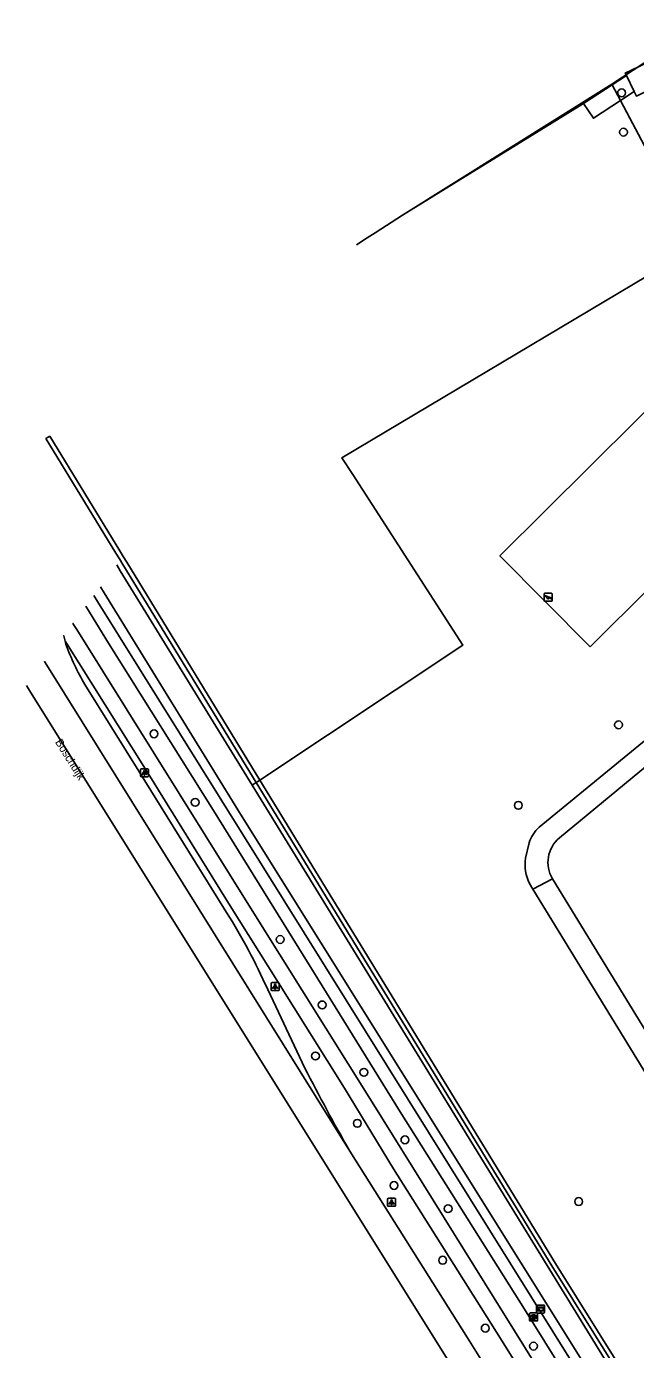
# Model space of a CAD drawing. Extents: x 159353 to 160616, y 385893 to 387321.
# Drawn here: x 159353.2 to 159429.3, y 386305.6 to 386470.9 of the extents above; entities that cross this region are included whole.
import ezdxf

# ---------------------------------------------------------------- set-up
doc = ezdxf.new("R2010")
doc.units = 0
for name, color, linetype in [('IMGEO_Berm_groen', 7, 'Continuous'), ('IMGEO_Boom', 7, 'Continuous'), ('IMGEO_Brandkraan', 7, 'Continuous'), ('IMGEO_Fietspad_gesloten', 7, 'Continuous'), ('IMGEO_Groenvoorziening', 7, 'Continuous'), ('IMGEO_Haag', 7, 'Continuous'), ('IMGEO_Hek', 7, 'Continuous'), ('IMGEO_Lichtpunt', 7, 'Continuous'), ('IMGEO_Openbare_ruimte_label', 7, 'Continuous'), ('IMGEO_Pand', 7, 'Continuous'), ('IMGEO_Rijbaan_lokaal_gesloten', 7, 'Continuous'), ('IMGEO_Rijbaan_regionaal_gesloten', 7, 'Continuous'), ('IMGEO_Speelvoorziening', 7, 'Continuous'), ('IMGEO_Verklikker', 7, 'Continuous'), ('IMGEO_Voetpad_halfverhard', 7, 'Continuous'), ('IMGEO_Voetpad_open', 7, 'Continuous'), ('IMGEO_Waterloop', 7, 'Continuous')]:
    doc.layers.add(name, color=color, linetype=linetype)

msp = doc.modelspace()

# ---------------------------------------------------------------- linework, layer by layer
at = {"layer": 'IMGEO_Berm_groen'}
msp.add_lwpolyline([(159381.38, 386376.13), (159381.9, 386376.48)], dxfattribs=at)
at = {"layer": 'IMGEO_Boom'}
for centre in [(159427.56, 386462.66), (159427.79, 386457.74), (159427.18, 386383.69), (159369.12, 386382.57), (159374.27, 386374.01), (159414.66, 386373.63), (159384.89, 386356.87), (159390.14, 386348.69), (159389.3, 386342.31), (159395.35, 386340.27), (159394.53, 386333.9), (159400.48, 386331.83), (159399.12, 386326.13), (159422.19, 386324.12), (159405.88, 386323.24), (159405.19, 386316.79), (159410.52, 386308.3), (159416.55, 386306.06)]:
    msp.add_circle(centre, 0.489, dxfattribs=at)
at = {"layer": 'IMGEO_Brandkraan'}
for p, q in [((159416.06, 386309.27), (159416.06, 386310.12)), ((159416.13, 386310.2), (159416.99, 386310.2)), ((159416.57, 386309.42), (159416.54, 386309.42)), ((159416.55, 386309.98), (159416.57, 386309.98)), ((159417.06, 386310.12), (159417.06, 386309.27)), ((159416.99, 386309.2), (159416.13, 386309.2))]:
    msp.add_line(p, q, dxfattribs=at)
for points in [[(159416.06, 386309.27), (159416.06, 386310.12)], [(159416.13, 386310.2), (159416.99, 386310.2)], [(159416.41, 386309.9), (159416.41, 386309.5), (159416.62, 386309.5)], [(159416.64, 386309.9), (159416.41, 386309.9)], [(159416.58, 386309.82), (159416.53, 386309.82), (159416.53, 386309.74)], [(159416.53, 386309.74), (159416.58, 386309.74)], [(159416.59, 386309.66), (159416.53, 386309.66), (159416.53, 386309.58)], [(159416.53, 386309.58), (159416.59, 386309.58)], [(159417.06, 386310.12), (159417.06, 386309.27)], [(159416.99, 386309.2), (159416.13, 386309.2)]]:
    msp.add_lwpolyline(points, dxfattribs=at)
for centre, radius, start, end in [((159416.13, 386310.12), 0.0765, 91.552, 178.448), ((159416.13, 386310.12), 0.0765, 91.552, 178.448), ((159416.59, 386309.78), 0.0379, 267.8285, 90.9355), ((159416.59, 386309.62), 0.0404, 269.8759, 90.5077), ((159416.62, 386309.75), 0.251, 268.6676, 293.5347), ((159416.64, 386309.75), 0.145, 59.4692, 91.5367), ((159416.67, 386309.8), 0.0922, 285.5137, 58.1501), ((159416.67, 386309.61), 0.105, 301.3115, 78.989), ((159416.98, 386310.12), 0.0765, 1.552, 88.448), ((159416.98, 386310.12), 0.0765, 1.552, 88.448), ((159416.13, 386309.27), 0.0765, 181.552, 268.448), ((159416.13, 386309.27), 0.0765, 181.552, 268.448), ((159416.98, 386309.27), 0.0765, 271.552, 358.448), ((159416.98, 386309.27), 0.0765, 271.552, 358.448)]:
    msp.add_arc(centre, radius, start, end, dxfattribs=at)
for centre, major_axis, ratio, start_param, end_param in [((159416.55, 386309.7), (-0.387, 0.002), 0.722429, 4.712389, 7.853982), ((159416.57, 386309.7), (-0.39, 0.002), 0.717154, 1.570796, 4.712389)]:
    msp.add_ellipse(centre, major_axis=major_axis, ratio=ratio, start_param=start_param, end_param=end_param, dxfattribs=at)
at = {"layer": 'IMGEO_Fietspad_gesloten'}
for points in [[(159358.99, 386396.36), (159358.99, 386396.36), (159359.47, 386395.6), (159381.82, 386359.81), (159396.4, 386336.53), (159416.71, 386303.89), (159434.51, 386275.36), (159450.36, 386250), (159490.6, 386185.49), (159500, 386170.46), (159500.34, 386169.92), (159512.48, 386150.41), (159515.06, 386146.3), (159542.86, 386101.02), (159544.68, 386098.28)], [(159358.03, 386394.16), (159358.2, 386393.89), (159367.83, 386378.48), (159378.65, 386361.09), (159384.46, 386351.78), (159392.91, 386338.29), (159399.07, 386328.22), (159412.41, 386307.01), (159439.62, 386263.49), (159448.04, 386250), (159448.58, 386249.13)]]:
    msp.add_lwpolyline(points, dxfattribs=at)
at = {"layer": 'IMGEO_Groenvoorziening'}
for points in [[(159437.12, 386443.39), (159427.42, 386461.69)], [(159394.41, 386443.65), (159395.78, 386444.53), (159396.77, 386445.16), (159400.18, 386447.35), (159422.81, 386461.34)], [(159382.35, 386376.78), (159407.7, 386393.63), (159393.96, 386414.95), (159392.61, 386417.05), (159436.24, 386443.04), (159437.12, 386443.39)], [(159423.63, 386393.45), (159412.35, 386404.8), (159435.03, 386427.33), (159446.3, 386415.98), (159423.63, 386393.45)]]:
    msp.add_lwpolyline(points, dxfattribs=at)
at = {"layer": 'IMGEO_Haag'}
for points in [[(159355.61, 386419.48), (159355.9, 386419.65), (159356.08, 386419.76)], [(159355.61, 386419.48), (159364.37, 386405.15), (159364.8, 386404.45), (159365.24, 386403.72), (159381.9, 386376.48)], [(159356.08, 386419.76), (159364.84, 386405.43), (159365.27, 386404.73), (159365.71, 386404.01), (159382.35, 386376.78)], [(159381.9, 386376.48), (159382.19, 386376.67), (159382.35, 386376.78)], [(159381.9, 386376.48), (159382.19, 386376.67), (159382.35, 386376.78)], [(159381.9, 386376.48), (159418.82, 386316.09), (159457.6, 386254), (159460.27, 386249.71), (159499.53, 386186.19), (159520.51, 386153.03)], [(159382.35, 386376.78), (159419.28, 386316.38), (159458.06, 386254.29), (159460.74, 386250), (159500, 386186.48), (159520.96, 386153.34), (159520.51, 386153.03)]]:
    msp.add_lwpolyline(points, dxfattribs=at)
at = {"layer": 'IMGEO_Hek'}
for points in [[(159466.44, 386489.25), (159465.5, 386489.48), (159426.33, 386463.73)], [(159395.78, 386444.53), (159396.77, 386445.16), (159400.18, 386447.35), (159426.33, 386463.73)], [(159426.33, 386463.73), (159437.12, 386443.39)], [(159393.96, 386414.95), (159392.61, 386417.05), (159436.24, 386443.04), (159437.12, 386443.39)], [(159394.41, 386443.65), (159395.78, 386444.53)]]:
    msp.add_lwpolyline(points, dxfattribs=at)
at = {"layer": 'IMGEO_Lichtpunt'}
for p, q in [((159367.43, 386378.1), (159367.43, 386377.29)), ((159367.43, 386378.1), (159367.43, 386377.29)), ((159368.33, 386378.19), (159367.52, 386378.19)), ((159368.33, 386378.19), (159367.52, 386378.19)), ((159367.52, 386377.19), (159368.33, 386377.19)), ((159367.52, 386377.19), (159368.33, 386377.19)), ((159368.43, 386377.29), (159368.43, 386378.1)), ((159368.43, 386377.29), (159368.43, 386378.1)), ((159383.76, 386351.38), (159383.76, 386350.58)), ((159383.76, 386351.38), (159383.76, 386350.58)), ((159384.66, 386351.48), (159383.86, 386351.48)), ((159384.66, 386351.48), (159383.86, 386351.48)), ((159384.76, 386350.58), (159384.76, 386351.38)), ((159384.76, 386350.58), (159384.76, 386351.38)), ((159383.86, 386350.48), (159384.66, 386350.48)), ((159383.86, 386350.48), (159384.66, 386350.48)), ((159398.31, 386324.43), (159398.31, 386323.63)), ((159398.31, 386324.43), (159398.31, 386323.63)), ((159399.22, 386324.53), (159398.41, 386324.53)), ((159399.22, 386324.53), (159398.41, 386324.53)), ((159399.31, 386323.63), (159399.31, 386324.43)), ((159399.31, 386323.63), (159399.31, 386324.43)), ((159398.41, 386323.53), (159399.22, 386323.53)), ((159398.41, 386323.53), (159399.22, 386323.53))]:
    msp.add_line(p, q, dxfattribs=at)
for points in [[(159367.8, 386377.76), (159367.84, 386377.73), (159367.66, 386377.47), (159367.62, 386377.5), (159367.8, 386377.76)], [(159367.91, 386377.71), (159367.95, 386377.71), (159367.95, 386377.39), (159367.91, 386377.39), (159367.91, 386377.71)], [(159368.02, 386377.73), (159368.05, 386377.76), (159368.24, 386377.5), (159368.2, 386377.47), (159368.02, 386377.73)], [(159384.14, 386351.05), (159384.17, 386351.02), (159383.99, 386350.76), (159383.95, 386350.78), (159384.14, 386351.05)], [(159384.24, 386351), (159384.28, 386351), (159384.28, 386350.68), (159384.24, 386350.68), (159384.24, 386351)], [(159384.35, 386351.02), (159384.39, 386351.05), (159384.57, 386350.78), (159384.53, 386350.76), (159384.35, 386351.02)], [(159398.69, 386324.1), (159398.73, 386324.07), (159398.54, 386323.81), (159398.5, 386323.83), (159398.69, 386324.1)], [(159398.79, 386324.05), (159398.84, 386324.05), (159398.84, 386323.73), (159398.79, 386323.73), (159398.79, 386324.05)], [(159398.9, 386324.07), (159398.94, 386324.1), (159399.12, 386323.83), (159399.09, 386323.81), (159398.9, 386324.07)]]:
    msp.add_lwpolyline(points, dxfattribs=at)
for centre in [(159367.93, 386377.89), (159384.26, 386351.18), (159398.81, 386324.23)]:
    msp.add_circle(centre, 0.0994, dxfattribs=at)
for centre, start, end in [((159367.52, 386378.1), 90, 180), ((159367.52, 386378.1), 90, 180), ((159367.52, 386377.29), 180, 270), ((159367.52, 386377.29), 180, 270), ((159368.33, 386378.1), 0, 90), ((159368.33, 386378.1), 0, 90), ((159368.33, 386377.29), 270, 0), ((159368.33, 386377.29), 270, 360), ((159383.86, 386351.38), 90, 180), ((159383.86, 386351.38), 90, 180), ((159384.66, 386351.38), 0, 90), ((159384.66, 386351.38), 0, 90), ((159383.86, 386350.58), 180, 270), ((159383.86, 386350.58), 180, 270), ((159384.66, 386350.58), 270, 0), ((159384.66, 386350.58), 270, 360), ((159398.41, 386324.43), 90, 180), ((159398.41, 386324.43), 90, 180), ((159399.22, 386324.43), 0, 90), ((159399.22, 386324.43), 0, 90), ((159398.41, 386323.63), 180, 270), ((159398.41, 386323.63), 180, 270), ((159399.22, 386323.63), 270, 0), ((159399.22, 386323.63), 270, 360)]:
    msp.add_arc(centre, 0.0946, start, end, dxfattribs=at)
at = {"layer": 'IMGEO_Pand'}
for points in [[(159429.15, 386462.82), (159429.42, 386462.26), (159439.27, 386467.09), (159437.87, 386469.95), (159429.66, 386465.92)], [(159422.81, 386461.34), (159428.16, 386464.84)], [(159428.16, 386464.84), (159428.02, 386465.12), (159429.66, 386465.92)], [(159429.15, 386462.82), (159428.16, 386464.84)], [(159427.42, 386461.69), (159424.03, 386459.48), (159422.81, 386461.34)], [(159427.42, 386461.69), (159429.15, 386462.82)]]:
    msp.add_lwpolyline(points, dxfattribs=at)
at = {"layer": 'IMGEO_Rijbaan_lokaal_gesloten'}
for points in [[(159357.83, 386394.81), (159357.83, 386394.81), (159358.03, 386394.16)], [(159358.11, 386393.77), (159358.07, 386393.97), (159358.03, 386394.16)], [(159377.83, 386360.79), (159367.22, 386377.89), (159360.49, 386388.72)], [(159387.99, 386340.8), (159383.01, 386351.31)]]:
    msp.add_lwpolyline(points, dxfattribs=at)
for centre, radius, start, end in [((159386, 386403.81), 29.64, 199.8072, 210.6147), ((159319.06, 386322.54), 70.12, 24.2177, 33.0574), ((159598.2, 386447.54), 235.76, 206.9196, 209.7827)]:
    msp.add_arc(centre, radius, start, end, dxfattribs=at)
at = {"layer": 'IMGEO_Rijbaan_regionaal_gesloten'}
for points in [[(159355.43, 386391.6), (159355.43, 386391.6), (159355.92, 386390.82), (159393.58, 386330.43)], [(159507.22, 386141.68), (159422.73, 386277.36), (159353.68, 386387.79), (159353.18, 386388.59), (159353.18, 386388.59)], [(159426.43, 386278.09), (159423.3, 386283.12), (159408.31, 386307.1), (159393.58, 386330.43)]]:
    msp.add_lwpolyline(points, dxfattribs=at)
at = {"layer": 'IMGEO_Speelvoorziening'}
for p, q in [((159417.89, 386399.22), (159417.89, 386400.02)), ((159417.89, 386400.02), (159417.89, 386399.22)), ((159418.27, 386399.65), (159417.93, 386399.79)), ((159417.96, 386399.85), (159418.84, 386399.5)), ((159417.99, 386400.12), (159418.78, 386400.12)), ((159418.78, 386400.12), (159417.99, 386400.12)), ((159418.78, 386399.12), (159417.99, 386399.12)), ((159417.99, 386399.12), (159418.78, 386399.12)), ((159418.81, 386399.43), (159418.47, 386399.57)), ((159418.88, 386400.02), (159418.88, 386399.22)), ((159418.88, 386399.22), (159418.88, 386400.02))]:
    msp.add_line(p, q, dxfattribs=at)
for centre, radius, start, end in [((159417.99, 386400.02), 0.1, 90, 180), ((159417.99, 386400.02), 0.1, 90, 180), ((159417.99, 386399.22), 0.1, 180, 270), ((159417.99, 386399.22), 0.1, 180, 270), ((159417.95, 386399.82), 0.0327, 68.078, 248.078), ((159418.35, 386399.56), 0.12, 130.9928, 5.1632), ((159418.78, 386400.02), 0.1, 0, 90), ((159418.78, 386400.02), 0.1, 360, 90), ((159418.78, 386399.22), 0.1, 270, 0), ((159418.78, 386399.22), 0.1, 270, 0), ((159418.82, 386399.47), 0.0327, 248.078, 68.078)]:
    msp.add_arc(centre, radius, start, end, dxfattribs=at)
at = {"layer": 'IMGEO_Verklikker'}
for p, q in [((159416.94, 386310.29), (159416.94, 386311.09)), ((159416.94, 386311.09), (159416.94, 386310.29)), ((159417.04, 386311.19), (159417.83, 386311.19)), ((159417.83, 386311.19), (159417.04, 386311.19)), ((159417.93, 386311.09), (159417.93, 386310.29)), ((159417.93, 386310.29), (159417.93, 386311.09)), ((159417.83, 386310.19), (159417.04, 386310.19)), ((159417.04, 386310.19), (159417.83, 386310.19))]:
    msp.add_line(p, q, dxfattribs=at)
for points in [[(159417.04, 386310.92), (159417.83, 386310.92), (159417.83, 386310.46), (159417.04, 386310.46), (159417.04, 386310.92)], [(159417.11, 386310.86), (159417.11, 386310.52), (159417.76, 386310.52), (159417.76, 386310.86), (159417.11, 386310.86)]]:
    msp.add_lwpolyline(points, dxfattribs=at)
for centre, start, end in [((159417.04, 386311.09), 90, 180), ((159417.04, 386311.09), 90, 180), ((159417.83, 386311.09), 0, 90), ((159417.83, 386311.09), 360, 90), ((159417.04, 386310.29), 180, 270), ((159417.04, 386310.29), 180, 270), ((159417.83, 386310.29), 270, 0), ((159417.83, 386310.29), 270, 0)]:
    msp.add_arc(centre, 0.1, start, end, dxfattribs=at)
at = {"layer": 'IMGEO_Voetpad_halfverhard'}
for points in [[(159417.25, 386370.89), (159431.81, 386382.82), (159435.79, 386386.27), (159439.64, 386389.87)], [(159436.05, 386382.99), (159419.78, 386369.55)], [(159415.55, 386367.01), (159415.99, 386368.95)], [(159418.93, 386364.46), (159416.46, 386363.17)], [(159418.93, 386364.46), (159432.16, 386342.81)], [(159416.46, 386363.17), (159416.04, 386363.85)], [(159497.07, 386231.66), (159485.83, 386250), (159476.36, 386265.45), (159416.46, 386363.17)]]:
    msp.add_lwpolyline(points, dxfattribs=at)
for centre, radius, start, end in [((159420.38, 386367.49), 4.62, 132.6498, 161.5667), ((159422.29, 386366.51), 3.94, 129.5266, 211.421), ((159420.68, 386366.19), 5.19, 170.9143, 206.8338)]:
    msp.add_arc(centre, radius, start, end, dxfattribs=at)
at = {"layer": 'IMGEO_Voetpad_open'}
for points in [[(159361.59, 386399.83), (159362.06, 386399.09), (159455.09, 386250), (159500, 386178.04), (159518.51, 386148.34)], [(159548.37, 386097.59), (159545.85, 386101.7), (159531.74, 386124.35), (159519.36, 386144.04), (159517.18, 386147.55), (159507.63, 386162.88), (159501.77, 386172.35), (159500, 386175.19), (159458.71, 386241.25), (159453.26, 386250), (159435.15, 386279.03), (159415.41, 386310.67), (159399.89, 386335.33), (159389.06, 386352.81), (159376.57, 386372.97), (159363.44, 386393.88), (159361.07, 386397.75), (159360.6, 386398.51)]]:
    msp.add_lwpolyline(points, dxfattribs=at)
at = {"layer": 'IMGEO_Waterloop'}
for points in [[(159381.38, 386376.13), (159364.91, 386402.93), (159364.46, 386403.66)], [(159519.6, 386148.98), (159500, 386180.47), (159456.53, 386250), (159379.94, 386372.51), (159362.88, 386400.19), (159362.42, 386400.93), (159362.42, 386400.93)], [(159521.72, 386150.23), (159500, 386185.14), (159459.43, 386250), (159428.32, 386299.74), (159381.38, 386376.13)]]:
    msp.add_lwpolyline(points, dxfattribs=at)

# ---------------------------------------------------------------- texts
at = {"layer": 'IMGEO_Openbare_ruimte_label'}
msp.add_text('Boschdijk', height=1, rotation=301.9265, dxfattribs=at).set_placement((159356.72, 386381.53))

doc.saveas('drawing.dxf')
